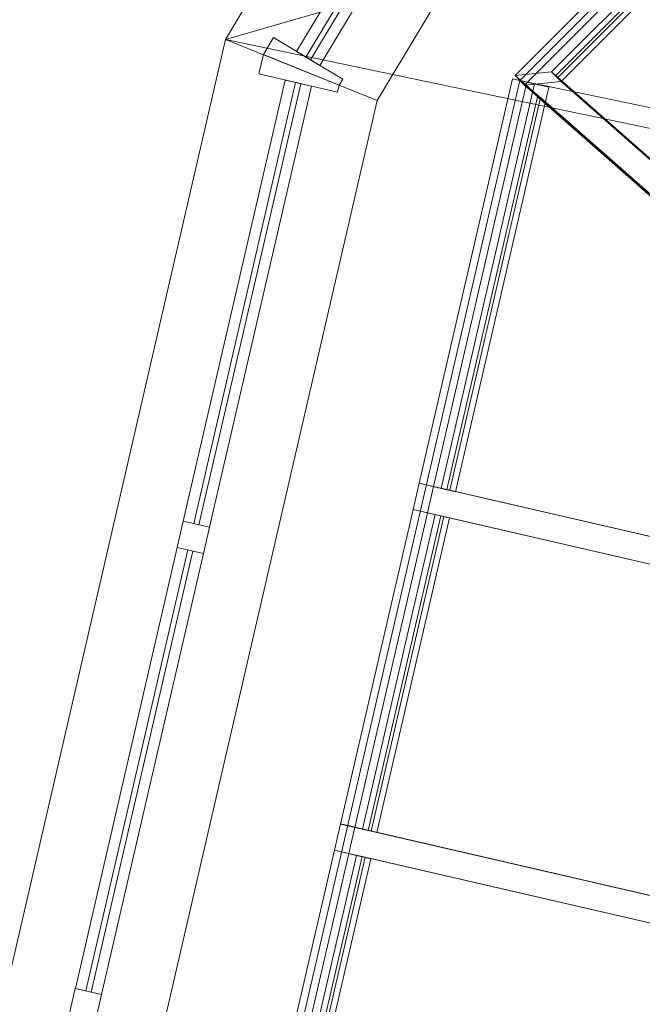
# Model space of a CAD drawing. Header units: millimetres. Extents: x -430348 to -225823, y -86243 to 5084.
# Tile 867 of 1056: x -317373 to -316216, y -59612 to -57783. Entities that reach past the tile are written whole.
import ezdxf

# ---------------------------------------------------------------- set-up
doc = ezdxf.new("R2010")
doc.units = ezdxf.units.MM
for name, color, linetype, lineweight in [('A-GENM', 13, 'Continuous', 9), ('A-GLAZ-CURT', 52, 'Continuous', 9), ('A-GLAZ-CWMG', 51, 'Continuous', 9), ('A-ROOF', 132, 'Continuous', 9), ('A-WALL', 113, 'Continuous', 9)]:
    doc.layers.add(name, color=color, linetype=linetype, lineweight=lineweight)

# ---------------------------------------------------------------- blocks, each defined once
blk = doc.blocks.new('Roofs 16 - Roofs 6-559454-_3D_ Copy 1')
at = {"layer": 'A-GENM'}
mesh = blk.add_polyface(dxfattribs=at)
corners = [(-317061.5, -60571.5, 62170), (-316443.7, -57895.2, 62170), (-315917.3, -57368.9, 62170), (-315212.2, -57153.3, 62170), (-314180.9, -57391.4, 62170), (-313694.2, -57845.2, 62170), (-313463.2, -58516.2, 62170), (-314095.7, -61256.2, 62170)]
mesh.append_faces([[corners[k] for k in face] for face in [(6, 3, 4, 5), (1, 6, 7, 0)]], dxfattribs={"vtx0": -1})
mesh.append_faces([[corners[k] for k in face] for face in [(1, 2, 3, 6)]], dxfattribs={"vtx2": -1, "vtx3": -1})
mesh = blk.add_polyface(dxfattribs=at)
corners = [(-315917.3, -57368.9, 62170), (-316443.7, -57895.2, 62170), (-315148.6, -59034.5, 63159.7)]
mesh.append_faces([[corners[k] for k in face] for face in [(0, 1, 2)]])
mesh = blk.add_polyface(dxfattribs=at)
corners = [(-316443.7, -57895.2, 62170), (-317061.5, -60571.5, 62170), (-315582.3, -60913, 63159.7), (-315148.6, -59034.5, 63159.7)]
mesh.append_faces([[corners[k] for k in face] for face in [(3, 0, 1, 2)]])
blk = doc.blocks.new('System Panel - Glazed-1637375-_3D_ Copy 1')
at = {"layer": 'A-GLAZ-CURT', "transparency": 33554471}
mesh = blk.add_polyface(dxfattribs=at)
corners = [(-324.6, 5), (-228.6, 5, 1732), (324.6, 5)]
mesh.append_faces([[corners[k] for k in face] for face in [(2, 0, 1)]])
mesh = blk.add_polyface(dxfattribs=at)
corners = [(324.6, -5), (-324.6, -5), (-324.6, 5), (324.6, 5)]
mesh.append_faces([[corners[k] for k in face] for face in [(3, 0, 1, 2)]])
mesh = blk.add_polyface(dxfattribs=at)
corners = [(-324.6, -5), (-228.6, -5, 1732), (-228.6, 5, 1732), (-324.6, 5)]
mesh.append_faces([[corners[k] for k in face] for face in [(0, 1, 2, 3)]])
mesh = blk.add_polyface(dxfattribs=at)
corners = [(-228.6, -5, 1732), (324.6, -5), (324.6, 5), (-228.6, 5, 1732)]
mesh.append_faces([[corners[k] for k in face] for face in [(3, 0, 1, 2)]])
mesh = blk.add_polyface(dxfattribs=at)
corners = [(-324.6, -5), (324.6, -5), (-228.6, -5, 1732)]
mesh.append_faces([[corners[k] for k in face] for face in [(0, 1, 2)]])
blk = doc.blocks.new('Rectangular Mullion - 50mm x 50mm-555649-_3D_ Copy 1')
at = {"layer": 'A-GLAZ-CWMG'}
mesh = blk.add_polyface(dxfattribs=at)
corners = [(-50, 25, -173.4), (0, 25, -157.5), (0, 25, -744.3), (-50, 25, -691.5)]
mesh.append_faces([[corners[k] for k in face] for face in [(3, 0, 1, 2)]])
mesh = blk.add_polyface(dxfattribs=at)
corners = [(-50, -25, -173.4), (-50, 25, -173.4), (-50, 25, -691.5), (-50, -25, -691.5)]
mesh.append_faces([[corners[k] for k in face] for face in [(0, 1, 2, 3)]])
mesh = blk.add_polyface(dxfattribs=at)
corners = [(0, 25, -157.5), (-50, 25, -173.4), (-50, -25, -173.4), (0, -25, -157.5)]
mesh.append_faces([[corners[k] for k in face] for face in [(1, 2, 3, 0)]])
mesh = blk.add_polyface(dxfattribs=at)
corners = [(0, 25, -744.3), (0, -25, -744.3), (-50, -25, -691.5), (-50, 25, -691.5)]
mesh.append_faces([[corners[k] for k in face] for face in [(0, 1, 2, 3)]])
mesh = blk.add_polyface(dxfattribs=at)
corners = [(0, 25, -157.5), (0, -25, -157.5), (0, -25, -744.3), (0, 25, -744.3)]
mesh.append_faces([[corners[k] for k in face] for face in [(3, 0, 1, 2)]])
mesh = blk.add_polyface(dxfattribs=at)
corners = [(0, -25, -157.5), (-50, -25, -173.4), (-50, -25, -691.5), (0, -25, -744.3)]
mesh.append_faces([[corners[k] for k in face] for face in [(0, 1, 2, 3)]])
blk = doc.blocks.new('Rectangular Mullion - 50mm x 50mm-555650-_3D_ Copy 1')
at = {"layer": 'A-GLAZ-CWMG'}
mesh = blk.add_polyface(dxfattribs=at)
corners = [(0, 25), (-50, 25), (-50, -25), (0, -25)]
mesh.append_faces([[corners[k] for k in face] for face in [(2, 3, 0, 1)]])
mesh = blk.add_polyface(dxfattribs=at)
corners = [(0, 25, -771.7), (0, -25, -771.7), (-50, -25, -771.7), (-50, 25, -771.7)]
mesh.append_faces([[corners[k] for k in face] for face in [(0, 1, 2, 3)]])
mesh = blk.add_polyface(dxfattribs=at)
corners = [(-50, 25), (0, 25), (0, 25, -771.7), (-50, 25, -771.7)]
mesh.append_faces([[corners[k] for k in face] for face in [(0, 1, 2, 3)]])
mesh = blk.add_polyface(dxfattribs=at)
corners = [(-50, -25), (-50, 25), (-50, 25, -771.7), (-50, -25, -771.7)]
mesh.append_faces([[corners[k] for k in face] for face in [(0, 1, 2, 3)]])
mesh = blk.add_polyface(dxfattribs=at)
corners = [(0, 25), (0, -25), (0, -25, -771.7), (0, 25, -771.7)]
mesh.append_faces([[corners[k] for k in face] for face in [(0, 1, 2, 3)]])
mesh = blk.add_polyface(dxfattribs=at)
corners = [(0, -25), (-50, -25), (-50, -25, -771.7), (0, -25, -771.7)]
mesh.append_faces([[corners[k] for k in face] for face in [(0, 1, 2, 3)]])
blk = doc.blocks.new('System Panel - Glazed-555678-_3D_ Copy 1')
at = {"layer": 'A-GLAZ-CURT', "transparency": 33554471}
mesh = blk.add_polyface(dxfattribs=at)
corners = [(-300, 5), (-300, 5, 1762.2), (300, 5, 1762.2), (300, 5)]
mesh.append_faces([[corners[k] for k in face] for face in [(2, 3, 0, 1)]])
mesh = blk.add_polyface(dxfattribs=at)
corners = [(300, -5), (-300, -5), (-300, 5), (300, 5)]
mesh.append_faces([[corners[k] for k in face] for face in [(0, 1, 2, 3)]])
mesh = blk.add_polyface(dxfattribs=at)
corners = [(-300, -5, 1762.2), (300, -5, 1762.2), (300, 5, 1762.2), (-300, 5, 1762.2)]
mesh.append_faces([[corners[k] for k in face] for face in [(3, 0, 1, 2)]])
mesh = blk.add_polyface(dxfattribs=at)
corners = [(-300, -5), (-300, -5, 1762.2), (-300, 5, 1762.2), (-300, 5)]
mesh.append_faces([[corners[k] for k in face] for face in [(0, 1, 2, 3)]])
mesh = blk.add_polyface(dxfattribs=at)
corners = [(300, -5, 1762.2), (300, -5), (300, 5), (300, 5, 1762.2)]
mesh.append_faces([[corners[k] for k in face] for face in [(3, 0, 1, 2)]])
mesh = blk.add_polyface(dxfattribs=at)
corners = [(-300, -5), (300, -5), (300, -5, 1762.2), (-300, -5, 1762.2)]
mesh.append_faces([[corners[k] for k in face] for face in [(2, 3, 0, 1)]])
blk = doc.blocks.new('System Panel - Glazed-555679-_3D_ Copy 1')
at = {"layer": 'A-GLAZ-CURT', "transparency": 33554471}
mesh = blk.add_polyface(dxfattribs=at)
corners = [(-312.5, 5), (-312.5, 5, 1762.2), (290.3, 5, 1762.2), (312.5, 5, 1713.1), (287.5, 5, 1713.1), (287.5, 5)]
mesh.append_faces([[corners[k] for k in face] for face in [(0, 1, 4, 5)]], dxfattribs={"vtx1": -1})
mesh.append_faces([[corners[k] for k in face] for face in [(2, 3, 4, 1)]], dxfattribs={"vtx2": -1})
mesh = blk.add_polyface(dxfattribs=at)
corners = [(287.5, -5), (-312.5, -5), (-312.5, 5), (287.5, 5)]
mesh.append_faces([[corners[k] for k in face] for face in [(3, 0, 1, 2)]])
mesh = blk.add_polyface(dxfattribs=at)
corners = [(-312.5, -5, 1762.2), (290.3, -5, 1762.2), (290.3, 5, 1762.2), (-312.5, 5, 1762.2)]
mesh.append_faces([[corners[k] for k in face] for face in [(3, 0, 1, 2)]])
mesh = blk.add_polyface(dxfattribs=at)
corners = [(-312.5, -5), (-312.5, -5, 1762.2), (-312.5, 5, 1762.2), (-312.5, 5)]
mesh.append_faces([[corners[k] for k in face] for face in [(0, 1, 2, 3)]])
mesh = blk.add_polyface(dxfattribs=at)
corners = [(287.5, -5, 1713.1), (287.5, -5), (287.5, 5), (287.5, 5, 1713.1)]
mesh.append_faces([[corners[k] for k in face] for face in [(0, 1, 2, 3)]])
mesh = blk.add_polyface(dxfattribs=at)
corners = [(312.5, -5, 1713.1), (287.5, -5, 1713.1), (287.5, 5, 1713.1), (312.5, 5, 1713.1)]
mesh.append_faces([[corners[k] for k in face] for face in [(3, 0, 1, 2)]])
mesh = blk.add_polyface(dxfattribs=at)
corners = [(290.3, -5, 1762.2), (312.5, -5, 1713.1), (312.5, 5, 1713.1), (290.3, 5, 1762.2)]
mesh.append_faces([[corners[k] for k in face] for face in [(0, 1, 2, 3)]])
mesh = blk.add_polyface(dxfattribs=at)
corners = [(-312.5, -5), (287.5, -5), (287.5, -5, 1713.1), (312.5, -5, 1713.1), (290.3, -5, 1762.2), (-312.5, -5, 1762.2)]
mesh.append_faces([[corners[k] for k in face] for face in [(2, 5, 0, 1)]], dxfattribs={"vtx0": -1})
mesh.append_faces([[corners[k] for k in face] for face in [(4, 5, 2, 3)]], dxfattribs={"vtx1": -1})
blk = doc.blocks.new('Rectangular Mullion - 50mm x 50mm-340588-_3D_ Copy 1')
at = {"layer": 'A-GLAZ-CWMG'}
mesh = blk.add_polyface(dxfattribs=at)
corners = [(0, 25), (-50, 25), (-50, -25), (0, -25)]
mesh.append_faces([[corners[k] for k in face] for face in [(2, 3, 0, 1)]])
mesh = blk.add_polyface(dxfattribs=at)
corners = [(0, 25, -600), (0, -25, -600), (-50, -25, -600), (-50, 25, -600)]
mesh.append_faces([[corners[k] for k in face] for face in [(0, 1, 2, 3)]])
mesh = blk.add_polyface(dxfattribs=at)
corners = [(-50, 25), (0, 25), (0, 25, -600), (-50, 25, -600)]
mesh.append_faces([[corners[k] for k in face] for face in [(3, 0, 1, 2)]])
mesh = blk.add_polyface(dxfattribs=at)
corners = [(-50, -25), (-50, 25), (-50, 25, -600), (-50, -25, -600)]
mesh.append_faces([[corners[k] for k in face] for face in [(3, 0, 1, 2)]])
mesh = blk.add_polyface(dxfattribs=at)
corners = [(0, 25), (0, -25), (0, -25, -600), (0, 25, -600)]
mesh.append_faces([[corners[k] for k in face] for face in [(3, 0, 1, 2)]])
mesh = blk.add_polyface(dxfattribs=at)
corners = [(0, -25), (-50, -25), (-50, -25, -600), (0, -25, -600)]
mesh.append_faces([[corners[k] for k in face] for face in [(3, 0, 1, 2)]])
blk = doc.blocks.new('System Panel - Glazed-555680-_3D_ Copy 1')
at = {"layer": 'A-GLAZ-CURT', "transparency": 33554471}
mesh = blk.add_polyface(dxfattribs=at)
corners = [(-374.5, 5), (-374.5, 5, 1657.8), (374.5, 5)]
mesh.append_faces([[corners[k] for k in face] for face in [(2, 0, 1)]])
mesh = blk.add_polyface(dxfattribs=at)
corners = [(374.5, -5), (-374.5, -5), (-374.5, 5), (374.5, 5)]
mesh.append_faces([[corners[k] for k in face] for face in [(0, 1, 2, 3)]])
mesh = blk.add_polyface(dxfattribs=at)
corners = [(-374.5, -5, 1657.8), (374.5, -5), (374.5, 5), (-374.5, 5, 1657.8)]
mesh.append_faces([[corners[k] for k in face] for face in [(0, 1, 2, 3)]])
mesh = blk.add_polyface(dxfattribs=at)
corners = [(-374.5, -5), (-374.5, -5, 1657.8), (-374.5, 5, 1657.8), (-374.5, 5)]
mesh.append_faces([[corners[k] for k in face] for face in [(3, 0, 1, 2)]])
mesh = blk.add_polyface(dxfattribs=at)
corners = [(-374.5, -5), (374.5, -5), (-374.5, -5, 1657.8)]
mesh.append_faces([[corners[k] for k in face] for face in [(2, 0, 1)]])
blk = doc.blocks.new('Rectangular Mullion - 50mm x 50mm-555656-_3D_ Copy 1')
at = {"layer": 'A-GLAZ-CWMG'}
mesh = blk.add_polyface(dxfattribs=at)
corners = [(25, 25), (-25, 25), (-25, -25), (25, -25)]
mesh.append_faces([[corners[k] for k in face] for face in [(2, 3, 0, 1)]])
mesh = blk.add_polyface(dxfattribs=at)
corners = [(25, 25, -1812.2), (25, -25, -1812.2), (-25, -25, -1812.2), (-25, 25, -1812.2)]
mesh.append_faces([[corners[k] for k in face] for face in [(0, 1, 2, 3)]])
mesh = blk.add_polyface(dxfattribs=at)
corners = [(-25, 25), (25, 25), (25, 25, -1812.2), (-25, 25, -1812.2)]
mesh.append_faces([[corners[k] for k in face] for face in [(0, 1, 2, 3)]])
mesh = blk.add_polyface(dxfattribs=at)
corners = [(-25, -25), (-25, 25), (-25, 25, -1812.2), (-25, -25, -1812.2)]
mesh.append_faces([[corners[k] for k in face] for face in [(0, 1, 2, 3)]])
mesh = blk.add_polyface(dxfattribs=at)
corners = [(25, 25), (25, -25), (25, -25, -1812.2), (25, 25, -1812.2)]
mesh.append_faces([[corners[k] for k in face] for face in [(0, 1, 2, 3)]])
mesh = blk.add_polyface(dxfattribs=at)
corners = [(25, -25), (-25, -25), (-25, -25, -1812.2), (25, -25, -1812.2)]
mesh.append_faces([[corners[k] for k in face] for face in [(0, 1, 2, 3)]])
blk = doc.blocks.new('Rectangular Mullion - 50mm x 50mm-555657-_3D_ Copy 1')
at = {"layer": 'A-GLAZ-CWMG'}
mesh = blk.add_polyface(dxfattribs=at)
corners = [(25, 25), (-25, 25), (-25, -25), (25, -25)]
mesh.append_faces([[corners[k] for k in face] for face in [(2, 3, 0, 1)]])
mesh = blk.add_polyface(dxfattribs=at)
corners = [(25, 25, -1763.1), (25, -25, -1763.1), (-25, -25, -1763.1), (-25, 25, -1763.1)]
mesh.append_faces([[corners[k] for k in face] for face in [(0, 1, 2, 3)]])
mesh = blk.add_polyface(dxfattribs=at)
corners = [(-25, 25), (25, 25), (25, 25, -1763.1), (-25, 25, -1763.1)]
mesh.append_faces([[corners[k] for k in face] for face in [(0, 1, 2, 3)]])
mesh = blk.add_polyface(dxfattribs=at)
corners = [(-25, -25), (-25, 25), (-25, 25, -1763.1), (-25, -25, -1763.1)]
mesh.append_faces([[corners[k] for k in face] for face in [(0, 1, 2, 3)]])
mesh = blk.add_polyface(dxfattribs=at)
corners = [(25, 25), (25, -25), (25, -25, -1763.1), (25, 25, -1763.1)]
mesh.append_faces([[corners[k] for k in face] for face in [(0, 1, 2, 3)]])
mesh = blk.add_polyface(dxfattribs=at)
corners = [(25, -25), (-25, -25), (-25, -25, -1763.1), (25, -25, -1763.1)]
mesh.append_faces([[corners[k] for k in face] for face in [(0, 1, 2, 3)]])
blk = doc.blocks.new('Rectangular Mullion - 50mm x 50mm-555683-_3D_ Copy 1')
at = {"layer": 'A-GLAZ-CWMG'}
mesh = blk.add_polyface(dxfattribs=at)
corners = [(-50, 25, -52.8), (0, 25), (0, 25, -1567.9), (-50, 25, -1436.9)]
mesh.append_faces([[corners[k] for k in face] for face in [(3, 0, 1, 2)]])
mesh = blk.add_polyface(dxfattribs=at)
corners = [(-50, -25, -52.8), (-50, 25, -52.8), (-50, 25, -1436.9), (-50, -25, -1436.9)]
mesh.append_faces([[corners[k] for k in face] for face in [(3, 0, 1, 2)]])
mesh = blk.add_polyface(dxfattribs=at)
corners = [(0, 25), (-50, 25, -52.8), (-50, -25, -52.8), (0, -25)]
mesh.append_faces([[corners[k] for k in face] for face in [(2, 3, 0, 1)]])
mesh = blk.add_polyface(dxfattribs=at)
corners = [(0, 25, -1567.9), (0, -25, -1567.9), (-50, -25, -1436.9), (-50, 25, -1436.9)]
mesh.append_faces([[corners[k] for k in face] for face in [(3, 0, 1, 2)]])
mesh = blk.add_polyface(dxfattribs=at)
corners = [(0, 25), (0, -25), (0, -25, -1567.9), (0, 25, -1567.9)]
mesh.append_faces([[corners[k] for k in face] for face in [(0, 1, 2, 3)]])
mesh = blk.add_polyface(dxfattribs=at)
corners = [(0, -25), (-50, -25, -52.8), (-50, -25, -1436.9), (0, -25, -1567.9)]
mesh.append_faces([[corners[k] for k in face] for face in [(0, 1, 2, 3)]])
blk = doc.blocks.new('System Panel - Glazed-555715-_3D_ Copy 1')
at = {"layer": 'A-GLAZ-CURT', "transparency": 33554471}
mesh = blk.add_polyface(dxfattribs=at)
corners = [(-420.7, 5), (-420.7, 5, 1350), (420.7, 5, 1350), (420.7, 5)]
mesh.append_faces([[corners[k] for k in face] for face in [(1, 2, 3, 0)]])
mesh = blk.add_polyface(dxfattribs=at)
corners = [(420.7, -5), (-420.7, -5), (-420.7, 5), (420.7, 5)]
mesh.append_faces([[corners[k] for k in face] for face in [(0, 1, 2, 3)]])
mesh = blk.add_polyface(dxfattribs=at)
corners = [(-420.7, -5, 1350), (420.7, -5, 1350), (420.7, 5, 1350), (-420.7, 5, 1350)]
mesh.append_faces([[corners[k] for k in face] for face in [(3, 0, 1, 2)]])
mesh = blk.add_polyface(dxfattribs=at)
corners = [(-420.7, -5), (-420.7, -5, 1350), (-420.7, 5, 1350), (-420.7, 5)]
mesh.append_faces([[corners[k] for k in face] for face in [(0, 1, 2, 3)]])
mesh = blk.add_polyface(dxfattribs=at)
corners = [(420.7, -5, 1350), (420.7, -5), (420.7, 5), (420.7, 5, 1350)]
mesh.append_faces([[corners[k] for k in face] for face in [(0, 1, 2, 3)]])
mesh = blk.add_polyface(dxfattribs=at)
corners = [(-420.7, -5), (420.7, -5), (420.7, -5, 1350), (-420.7, -5, 1350)]
mesh.append_faces([[corners[k] for k in face] for face in [(2, 3, 0, 1)]])
blk = doc.blocks.new('System Panel - Glazed-1638160-_3D_ Copy 1')
at = {"layer": 'A-GLAZ-CURT', "transparency": 33554471}
mesh = blk.add_polyface(dxfattribs=at)
corners = [(-482.8, 5), (-482.8, 5, 1350), (482.8, 5, 1350), (482.8, 5)]
mesh.append_faces([[corners[k] for k in face] for face in [(2, 3, 0, 1)]])
mesh = blk.add_polyface(dxfattribs=at)
corners = [(482.8, -5), (-482.8, -5), (-482.8, 5), (482.8, 5)]
mesh.append_faces([[corners[k] for k in face] for face in [(3, 0, 1, 2)]])
mesh = blk.add_polyface(dxfattribs=at)
corners = [(-482.8, -5, 1350), (482.8, -5, 1350), (482.8, 5, 1350), (-482.8, 5, 1350)]
mesh.append_faces([[corners[k] for k in face] for face in [(3, 0, 1, 2)]])
mesh = blk.add_polyface(dxfattribs=at)
corners = [(-482.8, -5), (-482.8, -5, 1350), (-482.8, 5, 1350), (-482.8, 5)]
mesh.append_faces([[corners[k] for k in face] for face in [(0, 1, 2, 3)]])
mesh = blk.add_polyface(dxfattribs=at)
corners = [(482.8, -5, 1350), (482.8, -5), (482.8, 5), (482.8, 5, 1350)]
mesh.append_faces([[corners[k] for k in face] for face in [(0, 1, 2, 3)]])
mesh = blk.add_polyface(dxfattribs=at)
corners = [(-482.8, -5), (482.8, -5), (482.8, -5, 1350), (-482.8, -5, 1350)]
mesh.append_faces([[corners[k] for k in face] for face in [(3, 0, 1, 2)]])
blk = doc.blocks.new('Rectangular Mullion - 50mm x 50mm-1638650-_3D_ Copy 1')
at = {"layer": 'A-GLAZ-CWMG'}
mesh = blk.add_polyface(dxfattribs=at)
corners = [(0, 25, -965.6), (0, -25, -965.6), (-50, -25, -965.6), (-50, 25, -965.6)]
mesh.append_faces([[corners[k] for k in face] for face in [(0, 1, 2, 3)]])
mesh = blk.add_polyface(dxfattribs=at)
corners = [(-50, 25, -8.9), (0, 25, -8.9), (0, 25, -965.6), (-50, 25, -965.6)]
mesh.append_faces([[corners[k] for k in face] for face in [(3, 0, 1, 2)]])
mesh = blk.add_polyface(dxfattribs=at)
corners = [(-50, -25, 8.9), (-50, 25, -8.9), (-50, 25, -965.6), (-50, -25, -965.6)]
mesh.append_faces([[corners[k] for k in face] for face in [(3, 0, 1, 2)]])
mesh = blk.add_polyface(dxfattribs=at)
corners = [(0, 25, -8.9), (-50, 25, -8.9), (-50, -25, 8.9), (0, -25, 8.9)]
mesh.append_faces([[corners[k] for k in face] for face in [(2, 3, 0, 1)]])
mesh = blk.add_polyface(dxfattribs=at)
corners = [(0, 25, -8.9), (0, -25, 8.9), (0, -25, -965.6), (0, 25, -965.6)]
mesh.append_faces([[corners[k] for k in face] for face in [(0, 1, 2, 3)]])
mesh = blk.add_polyface(dxfattribs=at)
corners = [(0, -25, 8.9), (-50, -25, 8.9), (-50, -25, -965.6), (0, -25, -965.6)]
mesh.append_faces([[corners[k] for k in face] for face in [(0, 1, 2, 3)]])
blk = doc.blocks.new('Rectangular Mullion - 50mm x 50mm-1638652-_3D_ Copy 1')
at = {"layer": 'A-GLAZ-CWMG'}
mesh = blk.add_polyface(dxfattribs=at)
corners = [(0, 25), (-50, 25), (-50, -25), (0, -25)]
mesh.append_faces([[corners[k] for k in face] for face in [(3, 0, 1, 2)]])
mesh = blk.add_polyface(dxfattribs=at)
corners = [(-50, 25), (0, 25), (0, 25, -956.7), (-50, 25, -956.7)]
mesh.append_faces([[corners[k] for k in face] for face in [(0, 1, 2, 3)]])
mesh = blk.add_polyface(dxfattribs=at)
corners = [(-50, -25), (-50, 25), (-50, 25, -956.7), (-50, -25, -974.5)]
mesh.append_faces([[corners[k] for k in face] for face in [(0, 1, 2, 3)]])
mesh = blk.add_polyface(dxfattribs=at)
corners = [(0, 25, -956.7), (0, -25, -974.5), (-50, -25, -974.5), (-50, 25, -956.7)]
mesh.append_faces([[corners[k] for k in face] for face in [(0, 1, 2, 3)]])
mesh = blk.add_polyface(dxfattribs=at)
corners = [(0, 25), (0, -25), (0, -25, -974.5), (0, 25, -956.7)]
mesh.append_faces([[corners[k] for k in face] for face in [(3, 0, 1, 2)]])
mesh = blk.add_polyface(dxfattribs=at)
corners = [(0, -25), (-50, -25), (-50, -25, -974.5), (0, -25, -974.5)]
mesh.append_faces([[corners[k] for k in face] for face in [(0, 1, 2, 3)]])
blk = doc.blocks.new('L Corner Mullion - L Mullion 1-555713-_3D_ Copy 1')
at = {"layer": 'A-GLAZ-CWMG'}
mesh = blk.add_polyface(dxfattribs=at)
corners = [(0.6, -79.1), (47, 63.6), (11.9, 75), (-25, 75), (-25, -75), (-11.9, -75)]
mesh.append_faces([[corners[k] for k in face] for face in [(1, 2, 5, 0)]], dxfattribs={"vtx1": -1})
mesh.append_faces([[corners[k] for k in face] for face in [(3, 4, 5, 2)]], dxfattribs={"vtx2": -1})
mesh = blk.add_polyface(dxfattribs=at)
corners = [(0.6, -79.1, -1450), (-11.9, -75, -1450), (-25, -75, -1450), (-25, 75, -1450), (11.9, 75, -1450), (47, 63.6, -1450)]
mesh.append_faces([[corners[k] for k in face] for face in [(1, 4, 5, 0)]], dxfattribs={"vtx0": -1})
mesh.append_faces([[corners[k] for k in face] for face in [(1, 2, 3, 4)]], dxfattribs={"vtx3": -1})
mesh = blk.add_polyface(dxfattribs=at)
corners = [(-25, 75), (11.9, 75), (11.9, 75, -1450), (-25, 75, -1450)]
mesh.append_faces([[corners[k] for k in face] for face in [(0, 1, 2, 3)]])
mesh = blk.add_polyface(dxfattribs=at)
corners = [(-25, -75), (-25, 75), (-25, 75, -1450), (-25, -75, -1450)]
mesh.append_faces([[corners[k] for k in face] for face in [(0, 1, 2, 3)]])
mesh = blk.add_polyface(dxfattribs=at)
corners = [(11.9, 75), (47, 63.6), (47, 63.6, -1450), (11.9, 75, -1450)]
mesh.append_faces([[corners[k] for k in face] for face in [(0, 1, 2, 3)]])
mesh = blk.add_polyface(dxfattribs=at)
corners = [(47, 63.6), (0.6, -79.1), (0.6, -79.1, -1450), (47, 63.6, -1450)]
mesh.append_faces([[corners[k] for k in face] for face in [(0, 1, 2, 3)]])
mesh = blk.add_polyface(dxfattribs=at)
corners = [(-11.9, -75), (-25, -75), (-25, -75, -1450), (-11.9, -75, -1450)]
mesh.append_faces([[corners[k] for k in face] for face in [(0, 1, 2, 3)]])
mesh = blk.add_polyface(dxfattribs=at)
corners = [(0.6, -79.1), (-11.9, -75), (-11.9, -75, -1450), (0.6, -79.1, -1450)]
mesh.append_faces([[corners[k] for k in face] for face in [(0, 1, 2, 3)]])
blk = doc.blocks.new('Rectangular Mullion - 50mm x 50mm-555687-_3D_ Copy 1')
at = {"layer": 'A-GLAZ-CWMG'}
mesh = blk.add_polyface(dxfattribs=at)
corners = [(0, 25), (-50, 25), (-50, -25), (0, -25)]
mesh.append_faces([[corners[k] for k in face] for face in [(2, 3, 0, 1)]])
mesh = blk.add_polyface(dxfattribs=at)
corners = [(0, 25, -841.4), (0, -25, -841.4), (-50, -25, -841.4), (-50, 25, -841.4)]
mesh.append_faces([[corners[k] for k in face] for face in [(0, 1, 2, 3)]])
mesh = blk.add_polyface(dxfattribs=at)
corners = [(-50, 25), (0, 25), (0, 25, -841.4), (-50, 25, -841.4)]
mesh.append_faces([[corners[k] for k in face] for face in [(0, 1, 2, 3)]])
mesh = blk.add_polyface(dxfattribs=at)
corners = [(-50, -25), (-50, 25), (-50, 25, -841.4), (-50, -25, -841.4)]
mesh.append_faces([[corners[k] for k in face] for face in [(0, 1, 2, 3)]])
mesh = blk.add_polyface(dxfattribs=at)
corners = [(0, 25), (0, -25), (0, -25, -841.4), (0, 25, -841.4)]
mesh.append_faces([[corners[k] for k in face] for face in [(0, 1, 2, 3)]])
mesh = blk.add_polyface(dxfattribs=at)
corners = [(0, -25), (-50, -25), (-50, -25, -841.4), (0, -25, -841.4)]
mesh.append_faces([[corners[k] for k in face] for face in [(0, 1, 2, 3)]])
blk = doc.blocks.new('Rectangular Mullion - 50mm x 50mm-555686-_3D_ Copy 1')
at = {"layer": 'A-GLAZ-CWMG'}
mesh = blk.add_polyface(dxfattribs=at)
corners = [(0, 25), (-50, 25), (-50, -25), (0, -25)]
mesh.append_faces([[corners[k] for k in face] for face in [(3, 0, 1, 2)]])
mesh = blk.add_polyface(dxfattribs=at)
corners = [(0, 25, -841.4), (0, -25, -841.4), (-50, -25, -841.4), (-50, 25, -841.4)]
mesh.append_faces([[corners[k] for k in face] for face in [(3, 0, 1, 2)]])
mesh = blk.add_polyface(dxfattribs=at)
corners = [(-50, 25), (0, 25), (0, 25, -841.4), (-50, 25, -841.4)]
mesh.append_faces([[corners[k] for k in face] for face in [(0, 1, 2, 3)]])
mesh = blk.add_polyface(dxfattribs=at)
corners = [(-50, -25), (-50, 25), (-50, 25, -841.4), (-50, -25, -841.4)]
mesh.append_faces([[corners[k] for k in face] for face in [(0, 1, 2, 3)]])
mesh = blk.add_polyface(dxfattribs=at)
corners = [(0, 25), (0, -25), (0, -25, -841.4), (0, 25, -841.4)]
mesh.append_faces([[corners[k] for k in face] for face in [(0, 1, 2, 3)]])
mesh = blk.add_polyface(dxfattribs=at)
corners = [(0, -25), (-50, -25), (-50, -25, -841.4), (0, -25, -841.4)]
mesh.append_faces([[corners[k] for k in face] for face in [(0, 1, 2, 3)]])
blk = doc.blocks.new('Rectangular Mullion - 50mm x 50mm-555689-_3D_ Copy 1')
at = {"layer": 'A-GLAZ-CWMG'}
mesh = blk.add_polyface(dxfattribs=at)
corners = [(25, 25), (-25, 25), (-25, -25), (25, -25)]
mesh.append_faces([[corners[k] for k in face] for face in [(2, 3, 0, 1)]])
mesh = blk.add_polyface(dxfattribs=at)
corners = [(25, 25, -1450), (25, -25, -1450), (-25, -25, -1450), (-25, 25, -1450)]
mesh.append_faces([[corners[k] for k in face] for face in [(0, 1, 2, 3)]])
mesh = blk.add_polyface(dxfattribs=at)
corners = [(-25, 25), (25, 25), (25, 25, -1450), (-25, 25, -1450)]
mesh.append_faces([[corners[k] for k in face] for face in [(0, 1, 2, 3)]])
mesh = blk.add_polyface(dxfattribs=at)
corners = [(-25, -25), (-25, 25), (-25, 25, -1450), (-25, -25, -1450)]
mesh.append_faces([[corners[k] for k in face] for face in [(0, 1, 2, 3)]])
mesh = blk.add_polyface(dxfattribs=at)
corners = [(25, 25), (25, -25), (25, -25, -1450), (25, 25, -1450)]
mesh.append_faces([[corners[k] for k in face] for face in [(0, 1, 2, 3)]])
mesh = blk.add_polyface(dxfattribs=at)
corners = [(25, -25), (-25, -25), (-25, -25, -1450), (25, -25, -1450)]
mesh.append_faces([[corners[k] for k in face] for face in [(0, 1, 2, 3)]])

msp = doc.modelspace()

# ---------------------------------------------------------------- block references
at = {"layer": 'A-GENM'}
msp.add_blockref('Roofs 16 - Roofs 6-559454-_3D_ Copy 1', (0, 0), dxfattribs=at)
at = {"layer": 'A-GLAZ-CURT', "transparency": 33554471}
for name, p, rotation in [('System Panel - Glazed-1638160-_3D_ Copy 1', (-316588.2, -57440.7, 60505.5), 59.00000000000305), ('System Panel - Glazed-555715-_3D_ Copy 1', (-316950, -58310.2, 60505.5), 257.0000000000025), ('System Panel - Glazed-555715-_3D_ Copy 1', (-317150.5, -59178.7, 60505.5), 257.0000000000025)]:
    msp.add_blockref(name, p, dxfattribs=dict(at, rotation=rotation))
at = {"layer": 'A-GLAZ-CURT', "transparency": 33554471, "extrusion": (0.613015, -0.613015, 0.498423)}
msp.add_blockref('System Panel - Glazed-1637375-_3D_ Copy 1', (-264320.1, 145019.7, -127457), dxfattribs=at)
at = {"layer": 'A-GLAZ-CURT', "transparency": 33554471, "extrusion": (0.816247, -0.188446, 0.546103)}
for name, p in [('System Panel - Glazed-555680-_3D_ Copy 1', (-127992.8, 213350.5, -213384.9)), ('System Panel - Glazed-555679-_3D_ Copy 1', (-128704.8, 213350.5, -213384.9)), ('System Panel - Glazed-555678-_3D_ Copy 1', (-129367.3, 213350.5, -213384.9))]:
    msp.add_blockref(name, p, dxfattribs=at)
at = {"layer": 'A-GLAZ-CWMG', "extrusion": (0.515038, 0.857167, 0), "rotation": 90}
msp.add_blockref('Rectangular Mullion - 50mm x 50mm-1638650-_3D_ Copy 1', (241784.9, 61905.5, -211808.4), dxfattribs=at)
at = {"layer": 'A-GLAZ-CWMG', "extrusion": (-0.515038, -0.857167, 0), "rotation": 270}
msp.add_blockref('Rectangular Mullion - 50mm x 50mm-1638652-_3D_ Copy 1', (-241784.9, 60455.5, 212774), dxfattribs=at)
at = {"layer": 'A-GLAZ-CWMG', "extrusion": (0.707107, 0.707107, 0), "rotation": 330.1042578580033}
msp.add_blockref('Rectangular Mullion - 50mm x 50mm-555649-_3D_ Copy 1', (182821.4, 62170, -263953.2), dxfattribs=at)
at = {"layer": 'A-GLAZ-CWMG', "rotation": 77.0000000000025}
msp.add_blockref('L Corner Mullion - L Mullion 1-555713-_3D_ Copy 1', (-316849.7, -57875.9, 61905.5), dxfattribs=at)
at = {"layer": 'A-GLAZ-CWMG', "extrusion": (-0.651213, 0.572937, -0.497659), "rotation": 1.822651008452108}
msp.add_blockref('Rectangular Mullion - 50mm x 50mm-555683-_3D_ Copy 1', (252491.7, 153127.9, 141962.5), dxfattribs=at)
at = {"layer": 'A-GLAZ-CWMG', "extrusion": (0.224951, 0.97437, 0)}
for name, p, rotation in [('Rectangular Mullion - 50mm x 50mm-555650-_3D_ Copy 1', (295309.6, 62170, -127595.7), 326.8999182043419), ('Rectangular Mullion - 50mm x 50mm-555687-_3D_ Copy 1', (295709.6, 60455.5, -127693.3), 270), ('Rectangular Mullion - 50mm x 50mm-340588-_3D_ Copy 1', (295309.6, 62170, -128417.3), 326.8999182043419), ('Rectangular Mullion - 50mm x 50mm-555687-_3D_ Copy 1', (295709.6, 60455.5, -128584.6), 270), ('Rectangular Mullion - 50mm x 50mm-340588-_3D_ Copy 1', (295309.6, 62170, -129067.3), 326.8999182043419)]:
    msp.add_blockref(name, p, dxfattribs=dict(at, rotation=rotation))
at = {"layer": 'A-GLAZ-CWMG', "extrusion": (-0.224951, -0.97437, 0), "rotation": 90}
for p in [(-295709.6, 61905.5, 128534.6), (-295709.6, 61905.5, 129426)]:
    msp.add_blockref('Rectangular Mullion - 50mm x 50mm-555686-_3D_ Copy 1', p, dxfattribs=at)
at = {"layer": 'A-GLAZ-CWMG', "extrusion": (0.816247, -0.188446, 0.546103)}
for name, p in [('Rectangular Mullion - 50mm x 50mm-555657-_3D_ Copy 1', (-128392.3, 213350.5, -211671.8)), ('Rectangular Mullion - 50mm x 50mm-555656-_3D_ Copy 1', (-129042.3, 213350.5, -211622.7))]:
    msp.add_blockref(name, p, dxfattribs=at)
at = {"layer": 'A-GLAZ-CWMG', "extrusion": (0, 0, -1), "rotation": 282.9999999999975}
for p in [(317050.2, -58744.5, -60455.5), (317250.8, -59613, -60455.5)]:
    msp.add_blockref('Rectangular Mullion - 50mm x 50mm-555689-_3D_ Copy 1', p, dxfattribs=at)

# ---------------------------------------------------------------- meshes
at = {"layer": 'A-ROOF'}
mesh = msp.add_polyface(dxfattribs=at)
corners = [(-312933.9, -58668.5, 61905.5), (-313559.8, -61379.9, 61905.5), (-317597.4, -60447.7, 61905.5), (-316990.5, -57819.1, 61905.5), (-316440.8, -56904.1, 61905.5), (-315412, -56529.6, 61905.5), (-313807.8, -56899.9, 61905.5), (-313016.9, -57718.9, 61905.5)]
mesh.append_faces([[corners[k] for k in face] for face in [(0, 3, 6, 7)]], dxfattribs={"vtx0": -1, "vtx1": -1})
mesh.append_faces([[corners[k] for k in face] for face in [(5, 6, 3, 4)]], dxfattribs={"vtx1": -1})
mesh.append_faces([[corners[k] for k in face] for face in [(1, 2, 3, 0)]], dxfattribs={"vtx2": -1})
mesh = msp.add_polyface(dxfattribs=at)
corners = [(-313559.8, -61379.9, 62055.5), (-312933.9, -58668.5, 62055.5), (-313016.9, -57718.9, 62055.5), (-313807.8, -56899.9, 62055.5), (-315412, -56529.6, 62055.5), (-316440.8, -56904.1, 62055.5), (-316990.5, -57819.1, 62055.5), (-317597.4, -60447.7, 62055.5)]
mesh.append_faces([[corners[k] for k in face] for face in [(6, 3, 4, 5)]], dxfattribs={"vtx0": -1})
mesh.append_faces([[corners[k] for k in face] for face in [(3, 6, 1, 2)]], dxfattribs={"vtx0": -1, "vtx1": -1})
mesh.append_faces([[corners[k] for k in face] for face in [(6, 7, 0, 1)]], dxfattribs={"vtx3": -1})
mesh = msp.add_polyface(dxfattribs=at)
corners = [(-316990.5, -57819.1, 62055.5), (-316440.8, -56904.1, 62055.5), (-316440.8, -56904.1, 61905.5), (-316990.5, -57819.1, 61905.5)]
mesh.append_faces([[corners[k] for k in face] for face in [(1, 2, 3, 0)]])
mesh = msp.add_polyface(dxfattribs=at)
corners = [(-317597.4, -60447.7, 62055.5), (-316990.5, -57819.1, 62055.5), (-316990.5, -57819.1, 61905.5), (-317597.4, -60447.7, 61905.5)]
mesh.append_faces([[corners[k] for k in face] for face in [(1, 2, 3, 0)]])
at = {"layer": 'A-WALL'}
mesh = msp.add_polyface(dxfattribs=at)
corners = [(-316990.5, -57819.1, 59055.2), (-316686.3, -57312.7, 59055.2), (-316238.3, -57149.6, 59055.2), (-316708.9, -57932.8, 59055.2)]
mesh.append_faces([[corners[k] for k in face] for face in [(3, 0, 1, 2)]])
mesh = msp.add_polyface(dxfattribs=at)
corners = [(-316686.3, -57312.7, 60455.5), (-316990.5, -57819.1, 60455.5), (-316708.9, -57932.8, 60455.5), (-316238.3, -57149.6, 60455.5)]
mesh.append_faces([[corners[k] for k in face] for face in [(0, 1, 2, 3)]])
mesh = msp.add_polyface(dxfattribs=at)
corners = [(-316238.3, -57149.6, 59055.2), (-316238.3, -57149.6, 60455.5), (-316708.9, -57932.8, 60455.5), (-316708.9, -57932.8, 59055.2)]
mesh.append_faces([[corners[k] for k in face] for face in [(1, 2, 3, 0)]])
mesh = msp.add_polyface(dxfattribs=at)
corners = [(-316686.3, -57312.7, 59055.2), (-316990.5, -57819.1, 59055.2), (-316990.5, -57819.1, 60455.5), (-316686.3, -57312.7, 60455.5)]
mesh.append_faces([[corners[k] for k in face] for face in [(3, 0, 1, 2)]])
mesh = msp.add_polyface(dxfattribs=at)
corners = [(-317597.4, -60447.7, 59055.2), (-317597.4, -60447.7, 60455.5), (-316990.5, -57819.1, 60455.5), (-316990.5, -57819.1, 59055.2)]
mesh.append_faces([[corners[k] for k in face] for face in [(1, 2, 3, 0)]])
mesh = msp.add_polyface(dxfattribs=at)
corners = [(-316708.9, -57932.8, 59055.2), (-317305.1, -60515.2, 59055.2), (-317597.4, -60447.7, 59055.2), (-316990.5, -57819.1, 59055.2)]
mesh.append_faces([[corners[k] for k in face] for face in [(0, 1, 2, 3)]])
mesh = msp.add_polyface(dxfattribs=at)
corners = [(-317305.1, -60515.2, 60455.5), (-316708.9, -57932.8, 60455.5), (-316990.5, -57819.1, 60455.5), (-317597.4, -60447.7, 60455.5)]
mesh.append_faces([[corners[k] for k in face] for face in [(3, 0, 1, 2)]])
mesh = msp.add_polyface(dxfattribs=at)
corners = [(-316708.9, -57932.8, 60455.5), (-316708.9, -57932.8, 59055.2), (-316990.5, -57819.1, 59055.2), (-316990.5, -57819.1, 60455.5)]
mesh.append_faces([[corners[k] for k in face] for face in [(0, 1, 2, 3)]])
mesh = msp.add_polyface(dxfattribs=at)
corners = [(-316990.5, -57819.1, 60455.5), (-316990.5, -57819.1, 59055.2), (-316708.9, -57932.8, 59055.2), (-316708.9, -57932.8, 60455.5)]
mesh.append_faces([[corners[k] for k in face] for face in [(0, 1, 2, 3)]])
mesh = msp.add_polyface(dxfattribs=at)
corners = [(-317305.1, -60515.2, 59055.2), (-316708.9, -57932.8, 59055.2), (-316708.9, -57932.8, 60455.5), (-317305.1, -60515.2, 60455.5)]
mesh.append_faces([[corners[k] for k in face] for face in [(2, 3, 0, 1)]])

doc.saveas('drawing.dxf')
